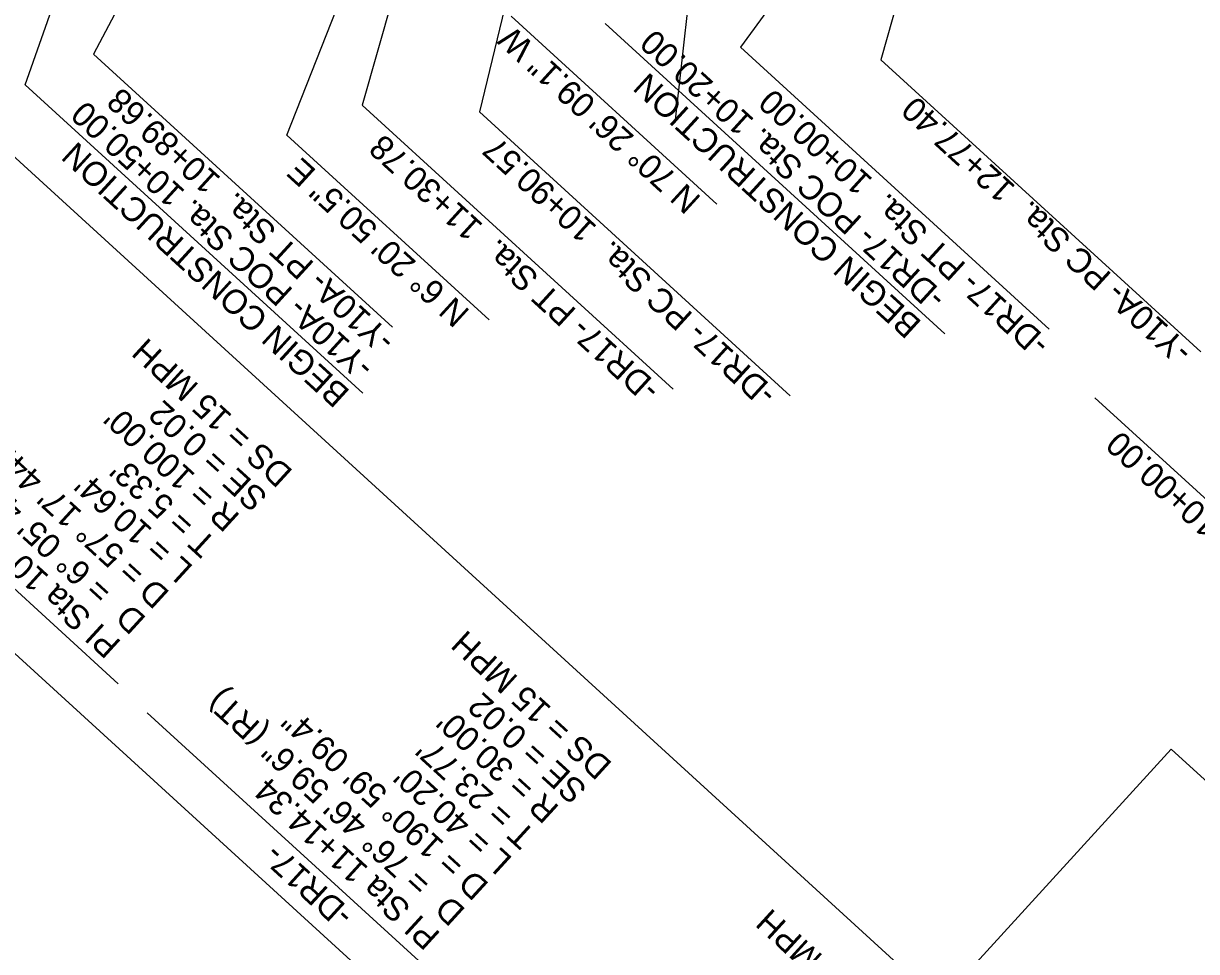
# Model space of a CAD drawing. Extents: x 472216 to 481979, y 489069 to 507339.
# Drawn here: x 476227.7 to 476565.4, y 500321.4 to 500588.6 of the extents above; entities that cross this region are included whole.
import ezdxf

# ---------------------------------------------------------------- set-up
doc = ezdxf.new("R2010")
doc.units = 0
for name, color, linetype in [('Exist Horizontal Alignment Point', 7, 'Continuous'), ('Old_Level_12', 7, 'Continuous'), ('Prop NEU Channel Block Detail Label', 7, 'Continuous'), ('Prop Rem of Exist Asph Pvmt', 7, 'Continuous'), ('Sheet North Arrow Point CELL', 7, 'Continuous'), ('Sheet Plan And Profile CELL', 7, 'Continuous')]:
    doc.layers.add(name, color=color, linetype=linetype)

msp = doc.modelspace()

# ---------------------------------------------------------------- linework, layer by layer
at = {"layer": 'Exist Horizontal Alignment Point'}
for p, q in [((476558.13, 500379.58), (476491.53, 500306.7)), ((476736.62, 500216.48), (476558.13, 500379.58))]:
    msp.add_line(p, q, dxfattribs=at)
msp.add_lwpolyline([(476670.02, 500143.6), (476916.46, 499918.42), (476845.27, 499840.51), (475990.62, 500621.46), (476061.81, 500699.37), (476491.53, 500306.7)], dxfattribs=at)
at = {"layer": 'Old_Level_12'}
for p, q in [((476228.15, 500570.94), (476282.72, 500726)), ((476321.95, 500719.77), (476247.81, 500579.78)), ((476303.5, 500556.4), (476364.08, 500710.69)), ((476508.52, 500699.01), (476474.53, 500578.15)), ((476360.15, 500687.89), (476325.2, 500565.04)), ((476381.86, 500658.12), (476358.95, 500563.15)), ((476466.71, 500626.37), (476434.08, 500581.8)), ((476368.11, 500590.68), (476427.33, 500536.57)), ((476395.19, 500588.58), (476492.94, 500499.26)), ((476523.01, 500500.53), (476434.08, 500581.8)), ((476333.87, 500501.15), (476247.81, 500579.78)), ((476474.53, 500578.15), (476566.63, 500493.99)), ((476228.15, 500570.94), (476325.34, 500482.13)), ((476414.68, 500483.28), (476325.2, 500565.04)), ((476448.43, 500481.39), (476358.95, 500563.15)), ((476303.5, 500556.4), (476361.71, 500503.21)), ((476630.07, 500394.95), (476536.08, 500480.83))]:
    msp.add_line(p, q, dxfattribs=at)
at = {"layer": 'Prop NEU Channel Block Detail Label'}
msp.add_line((476448.35, 500858.14), (476415.18, 500559.98), dxfattribs=at)
at = {"layer": 'Prop Rem of Exist Asph Pvmt'}
for p, q in [((476254.97, 500398.45), (476178.43, 500468.39)), ((476343.74, 500316.63), (476263.33, 500390.1))]:
    msp.add_line(p, q, dxfattribs=at)
at = {"layer": 'Sheet North Arrow Point CELL'}
msp.add_arc((477327.21, 501507.62), 1100, 218.24077, 241.8577, dxfattribs=at)

# ---------------------------------------------------------------- texts
at = {"layer": 'Old_Level_12'}
for s, p in [('-DR17- POC Sta. 10+20.00', (476493.64, 500510.29)), ('BEGIN CONSTRUCTION', (476486.56, 500502.54)), ('-Y10A- PT Sta.  10+89.68', (476335.12, 500498.03)), ('-DR17- PT Sta.  10+00.00', (476523.54, 500496.99)), ('-Y10A- POC Sta. 10+50.00', (476329.05, 500490.4)), ('-Y10A- PC Sta.  12+77.40', (476564.67, 500494.87)), ('BEGIN CONSTRUCTION', (476321.97, 500482.65)), ('-DR17- PT Sta.  11+30.78', (476411.38, 500483.87)), ('-DR17- PC Sta.  10+90.57', (476444.91, 500482.65)), ('-DR16- POT Sta.  10+00.00', (476628.91, 500393.6))]:
    msp.add_text(s, height=7, rotation=137.58, dxfattribs=at).set_placement(p)
at = {"layer": 'Prop Rem of Exist Asph Pvmt'}
for s, p in [('DS = 15 MPH', (476305.55, 500459.64)), ('SE = 0.02', (476298.38, 500452.62)), ('= 6%%d 05\' 49.0" (RT)', (476253.65, 500425.8)), ("R = 100.00'", (476290.32, 500446.87)), ('D = 57%%d 17\' 44.8"', (476270.08, 500424.73)), ("T = 5.33'", (476283.58, 500439.49)), ("L = 10.64'", (476276.83, 500432.11)), ('PI Sta 10+68.89', (476256.1, 500410.42)), ('D', (476263.34, 500417.34)), ('DS = 15 MPH', (476397.47, 500375.48)), ('= 76%%d 46\' 59.6" (RT)', (476345.57, 500341.83)), ('SE = 0.02', (476390.3, 500368.46)), ('D = 190%%d 59\' 09.4"', (476362, 500340.76)), ("R = 30.00'", (476382.24, 500362.91)), ("T = 23.77'", (476375.5, 500355.53)), ("L = 40.20'", (476368.75, 500348.14)), ('PI Sta 11+14.34', (476348.02, 500326.45)), ('-DR17-', (476323.09, 500332.53)), ('D', (476355.26, 500333.38)), ('DS = 15 MPH', (476485.19, 500295.33))]:
    msp.add_text(s, height=7, rotation=137.58, dxfattribs=at).set_placement(p)
at = {"layer": 'Sheet Plan And Profile CELL'}
for s, p in [('N 70%%d 26\' 09.1" W', (476423.08, 500538.39)), ('N 6%%d 20\' 50.5" E', (476356.48, 500505.73))]:
    msp.add_text(s, height=7, rotation=137.58, dxfattribs=at).set_placement(p)

doc.saveas('drawing.dxf')
